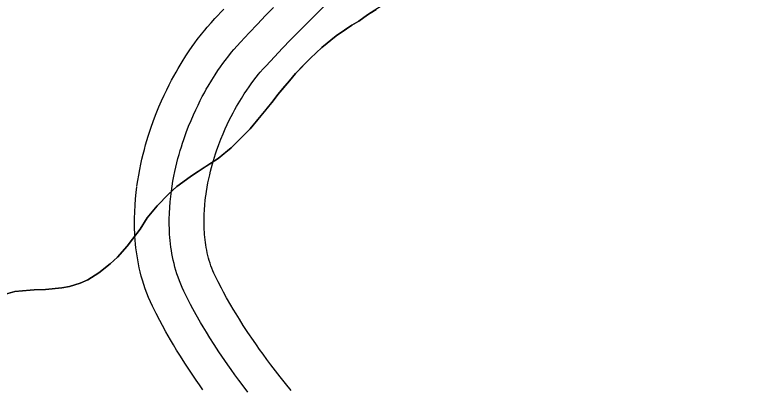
# Model space of a CAD drawing. Extents: x 3297735 to 3335592, y 670436 to 695807.
# Drawn here: x 3317033.9 to 3317355.3, y 691901.3 to 692061.9 of the extents above; entities that cross this region are included whole.
import ezdxf

# ---------------------------------------------------------------- set-up
doc = ezdxf.new("R2010")
doc.units = 0
for name, color, linetype in [('V-RIVR-EDGE', 7, 'Continuous'), ('V-ROAD-CNTR', 7, 'Continuous'), ('V-SITE-VEGE', 7, 'Continuous'), ('V-TOPO-SHOR', 7, 'Continuous'), ('V-WETL-SWMP', 7, 'Continuous')]:
    doc.layers.add(name, color=color, linetype=linetype)

msp = doc.modelspace()

# ---------------------------------------------------------------- linework, layer by layer
at = {"layer": 'V-RIVR-EDGE'}
msp.add_spline([(3319555.14, 694014.55), (3319548.52, 694002.76), (3319539.36, 693985.79), (3319509.78, 693923.27), (3319496.46, 693903), (3319479.41, 693878.17), (3319464.01, 693854.58), (3319445.27, 693818.98), (3319424.44, 693775.51), (3319406.53, 693740.74), (3319395.69, 693713), (3319386.52, 693693.13), (3319372.79, 693671.61), (3319340.34, 693621.53), (3319316.61, 693580.14), (3319295.79, 693542.89), (3319282.06, 693520.96), (3319271.65, 693502.33), (3319267.89, 693489.49), (3319259.98, 693475.83), (3319250.42, 693465.08), (3319246.25, 693454.32), (3319237.93, 693442.32), (3319231.68, 693428.65), (3319225.43, 693414.99), (3319219.61, 693410.03), (3319205.47, 693391.42), (3319185.09, 693363.28), (3319164.7, 693327.69), (3319143.08, 693301.21), (3319109.39, 693253.21), (3319083.6, 693218.46), (3319061.14, 693187.85), (3319039.52, 693157.64), (3319018.29, 693123.29), (3318994.59, 693091.02), (3318949.68, 693031.86), (3318931.37, 693004.55), (3318913.08, 692981.38), (3318902.25, 692962.76), (3318892.68, 692944.55), (3318876.03, 692916.4), (3318861.86, 692887.84), (3318841.46, 692848.51), (3318822.29, 692807.53), (3318806.46, 692774.41), (3318803.1, 692758.66), (3318804.31, 692744.98), (3318808.02, 692734.61), (3318808.84, 692730.46), (3318817.11, 692725.47), (3318826.63, 692719.23), (3318832.83, 692713), (3318835.72, 692705.53), (3318835.27, 692692.27), (3318829.85, 692681.5), (3318819.88, 692669.09), (3318809.47, 692651.3), (3318783.24, 692602.87), (3318768.67, 692580.52), (3318760.79, 692575.98), (3318753.73, 692573.1), (3318747.11, 692573.94), (3318739.24, 692579.76), (3318735.53, 692585.58), (3318730.56, 692588.49), (3318721.44, 692588.1), (3318700.27, 692573.64), (3318679.48, 692549.66), (3318660.76, 692522.35), (3318646.6, 692493.37), (3318637.03, 692477.64), (3318624.96, 692456.95), (3318607.08, 692434.19), (3318599.98, 692413.49), (3318583.3, 692372.49), (3318565.82, 692342.28), (3318547.09, 692313.73), (3318534.2, 692295.52), (3318512.56, 692258.69), (3318488.02, 692224.76), (3318446.4, 692155.23), (3318418.11, 692112.61), (3318397.31, 692084.47), (3318386.91, 692066.68), (3318376.5, 692048.05), (3318354.44, 692011.22), (3318333.22, 691976.45), (3318316.13, 691940.02), (3318301.57, 691917.67), (3318275.38, 691884.99), (3318265.81, 691873), (3318250.82, 691844.85), (3318236.64, 691808.41), (3318222.07, 691781.09), (3318194.96, 691714.01), (3318179.96, 691684.2), (3318162.07, 691654.82), (3318140.84, 691619.64), (3318130.44, 691603.92), (3318120.89, 691595.24), (3318105.09, 691577.87), (3318090.12, 691558.42), (3318067.68, 691532.37), (3318043.56, 691501.75), (3318020.26, 691465.75), (3317998.21, 691433.06), (3317973.66, 691392.92), (3317962.42, 691371.81), (3317929.95, 691315.1), (3317907.9, 691282.41), (3317889.2, 691263.39), (3317870.48, 691238.16), (3317844.7, 691202.99), (3317833.05, 691186.02), (3317808.09, 691148.78), (3317780.64, 691109.47), (3317756.1, 691076.38), (3317731.98, 691045.35), (3317684.57, 690978.73), (3317668.76, 690954.73), (3317646.3, 690922.04), (3317635.48, 690907.15), (3317629.25, 690900.53), (3317620.1, 690889.36), (3317608.46, 690874.47), (3317601.4, 690867.03), (3317592.67, 690860.42), (3317585.59, 690845.93), (3317576.86, 690836), (3317565.64, 690821.11), (3317549.42, 690801.25), (3317522.4, 690767.75), (3317502.45, 690745), (3317489.97, 690727.62), (3317482.47, 690713.55), (3317479.54, 690701.12), (3317475.78, 690689.94), (3317474.94, 690683.31), (3317467.87, 690674.21), (3317451.65, 690653.94), (3317427.54, 690622.91), (3317406.33, 690593.95), (3317381.8, 690564.58), (3317328.18, 690504.62), (3317308.23, 690483.11), (3317290.78, 690466.16), (3317272.5, 690446.31), (3317248.81, 690422.74), (3317230.94, 690402.48), (3317202.23, 690356.54), (3317170.21, 690314.34), (3317129.47, 690266.36), (3317099.12, 690227.48), (3317085.82, 690212.59), (3317074.19, 690204.33), (3317063.38, 690189.85), (3317045.08, 690163.78), (3317020.95, 690128.61), (3316996.82, 690093.85), (3316970.63, 690059.1), (3316926.98, 690008.23), (3316891.65, 689970.6), (3316861.71, 689930.05), (3316828.03, 689887.86), (3316809.31, 689860.13), (3316797.25, 689841.93), (3316783.53, 689825.38), (3316737.37, 689762.08), (3316714.9, 689728.98), (3316681.64, 689687.61), (3316661.69, 689665.69), (3316647.97, 689646.66), (3316619.68, 689606.11), (3316602.63, 689581.28), (3316583.49, 689551.9), (3316563.93, 689519.62), (3316547.71, 689499.35), (3316541.89, 689491.9), (3316538.57, 689488.6), (3316532.31, 689474.1), (3316523.16, 689461.28), (3316509.03, 689445.15), (3316500.29, 689431.49), (3316493.22, 689419.9), (3316485.73, 689407.9), (3316486.11, 689397.12), (3316486.48, 689375.57), (3316487.29, 689371.01), (3316491.44, 689370.17), (3316493.5, 689366.43), (3316494.29, 689352.75), (3316496.75, 689341.56), (3316502.54, 689336.57), (3316504.2, 689334.08), (3316504.18, 689328.69), (3316501.27, 689325.8), (3316488.83, 689321.27), (3316487.17, 689319.61), (3316487.16, 689316.71), (3316492.96, 689316.7), (3316502.08, 689318.33), (3316508.3, 689318.32), (3316513.27, 689314.99), (3316516.58, 689314.98), (3316524.87, 689314.55), (3316535.62, 689303.33), (3316544.71, 689293.36), (3316545.54, 689290.04), (3316543.46, 689287.97), (3316525.66, 689296.72), (3316509.92, 689304.22), (3316502.06, 689307.14), (3316490.45, 689308.41), (3316482.58, 689308.02), (3316478.02, 689308.03), (3316473.47, 689311.77), (3316449.46, 689323.85), (3316424.59, 689324.74), (3316401.79, 689323.14), (3316381.47, 689318.22), (3316366.54, 689316.18), (3316352.85, 689311.24), (3316334.16, 689295.54), (3316302.2, 689277.79), (3316275.21, 689257.14), (3316266.49, 689249.28), (3316249.02, 689224.04), (3316230.28, 689191.76), (3316217.78, 689162.78), (3316200.69, 689125.93), (3316182.37, 689092.82), (3316162.8, 689054.73), (3316141.17, 689024.94), (3316114.57, 688996.41), (3316081.77, 688971.62), (3316036.89, 688926.14), (3316007.39, 688897.61), (3315987.04, 688880.67), (3315970.01, 688865.79), (3315959.63, 688858.77), (3315957.13, 688852.14), (3315955.46, 688848.42), (3315953.91, 688835.53)], degree=3, dxfattribs=at)
at = {"layer": 'V-ROAD-CNTR'}
for points in [[(3317116.2, 691983.65), (3317116.5, 691985.71), (3317116.81, 691987.56), (3317117.15, 691989.36), (3317117.5, 691991.1), (3317117.89, 691992.8), (3317118.28, 691994.45), (3317118.69, 691996.04), (3317119.12, 691997.59), (3317119.55, 691999.08), (3317119.99, 692000.52), (3317120.44, 692001.92), (3317120.88, 692003.23), (3317121.82, 692005.88), (3317122.75, 692008.3), (3317123.67, 692010.55), (3317124.57, 692012.65), (3317125.46, 692014.58), (3317126.32, 692016.39), (3317127.15, 692018.05), (3317127.96, 692019.6), (3317128.73, 692021.03), (3317129.47, 692022.36), (3317130.16, 692023.55), (3317131.55, 692025.86), (3317132.78, 692027.79), (3317133.88, 692029.45), (3317134.86, 692030.87), (3317135.74, 692032.09), (3317136.48, 692033.1), (3317137.9, 692034.93), (3317138.94, 692036.22), (3317139.71, 692037.14), (3317140.93, 692038.56), (3317142.19, 692039.94), (3317145.78, 692043.79), (3317149.33, 692047.52), (3317152.79, 692051.11), (3317156.16, 692054.56), (3317159.44, 692057.89), (3317162.63, 692061.08), (3317168.88, 692067.26)], [(3317086.52, 691987.99), (3317086.86, 691990.35), (3317087.27, 691992.78), (3317087.7, 691995.13), (3317088.17, 691997.4), (3317088.66, 691999.6), (3317089.17, 692001.71), (3317089.7, 692003.76), (3317090.25, 692005.74), (3317090.8, 692007.65), (3317091.36, 692009.49), (3317091.93, 692011.26), (3317092.52, 692013.02), (3317093.68, 692016.27), (3317094.85, 692019.34), (3317096.01, 692022.19), (3317097.16, 692024.83), (3317098.28, 692027.29), (3317099.37, 692029.57), (3317100.43, 692031.68), (3317101.45, 692033.65), (3317102.43, 692035.47), (3317103.38, 692037.17), (3317104.31, 692038.78), (3317106.04, 692041.64), (3317107.63, 692044.15), (3317109.06, 692046.3), (3317110.34, 692048.16), (3317111.49, 692049.75), (3317112.54, 692051.18), (3317114.34, 692053.5), (3317115.75, 692055.25), (3317116.85, 692056.58), (3317118.48, 692058.45), (3317120.12, 692060.26), (3317123.95, 692064.36)], [(3317101.36, 691985.82), (3317101.68, 691988.03), (3317102.04, 691990.17), (3317102.43, 691992.24), (3317102.84, 691994.25), (3317103.27, 691996.2), (3317103.73, 691998.08), (3317104.2, 691999.9), (3317104.68, 692001.66), (3317105.18, 692003.36), (3317105.68, 692005.01), (3317106.19, 692006.59), (3317106.7, 692008.12), (3317107.75, 692011.08), (3317108.8, 692013.82), (3317109.84, 692016.37), (3317110.87, 692018.74), (3317111.87, 692020.94), (3317112.85, 692022.98), (3317113.79, 692024.87), (3317114.7, 692026.62), (3317115.58, 692028.25), (3317116.43, 692029.76), (3317117.23, 692031.16), (3317118.79, 692033.75), (3317120.2, 692035.97), (3317121.47, 692037.88), (3317122.6, 692039.51), (3317123.62, 692040.92), (3317124.51, 692042.14), (3317126.12, 692044.22), (3317127.35, 692045.74), (3317128.28, 692046.86), (3317129.7, 692048.5), (3317131.15, 692050.1), (3317134.87, 692054.07), (3317138.49, 692057.89), (3317142.02, 692061.55), (3317145.45, 692065.07)], [(3317115, 691900.09), (3317113.46, 691902.27), (3317112.02, 691904.34), (3317109.42, 691908.17), (3317107.18, 691911.58), (3317105.27, 691914.59), (3317103.64, 691917.23), (3317102.23, 691919.56), (3317101.01, 691921.63), (3317098.98, 691925.19), (3317097.48, 691927.91), (3317096.37, 691929.99), (3317094.78, 691933.07), (3317093.21, 691936.22), (3317092.35, 691938.06), (3317091.53, 691939.95), (3317090.78, 691941.83), (3317090.1, 691943.69), (3317089.48, 691945.53), (3317088.91, 691947.37), (3317088.4, 691949.18), (3317087.94, 691950.98), (3317087.53, 691952.75), (3317087.16, 691954.52), (3317086.83, 691956.26), (3317086.55, 691957.97), (3317086.3, 691959.67), (3317086.09, 691961.35), (3317085.91, 691963), (3317085.77, 691964.63), (3317085.65, 691966.23), (3317085.56, 691967.82), (3317085.5, 691969.39), (3317085.46, 691970.98), (3317085.45, 691973.97), (3317085.53, 691976.92), (3317085.68, 691979.78), (3317085.9, 691982.55), (3317086.17, 691985.23), (3317086.47, 691987.67)], [(3317134.39, 691899.17), (3317132.37, 691901.8), (3317130.51, 691904.29), (3317128.79, 691906.62), (3317127.2, 691908.82), (3317125.73, 691910.89), (3317124.38, 691912.83), (3317121.9, 691916.5), (3317119.78, 691919.72), (3317117.98, 691922.56), (3317116.44, 691925.05), (3317115.12, 691927.23), (3317113.99, 691929.15), (3317112.07, 691932.52), (3317110.67, 691935.06), (3317109.65, 691936.98), (3317108.16, 691939.85), (3317106.72, 691942.74), (3317106.03, 691944.22), (3317105.39, 691945.71), (3317104.8, 691947.19), (3317104.25, 691948.67), (3317103.75, 691950.15), (3317103.3, 691951.62), (3317102.89, 691953.08), (3317102.51, 691954.54), (3317102.18, 691955.99), (3317101.87, 691957.43), (3317101.61, 691958.86), (3317101.37, 691960.28), (3317101.16, 691961.69), (3317100.99, 691963.09), (3317100.84, 691964.47), (3317100.72, 691965.84), (3317100.62, 691967.2), (3317100.54, 691968.54), (3317100.49, 691969.87), (3317100.46, 691971.18), (3317100.45, 691973.79), (3317100.52, 691976.32), (3317100.65, 691978.8), (3317100.84, 691981.2), (3317101.08, 691983.55), (3317101.36, 691985.82)], [(3317153.08, 691899.8), (3317150.61, 691902.83), (3317148.34, 691905.67), (3317146.25, 691908.35), (3317144.32, 691910.87), (3317142.55, 691913.23), (3317140.91, 691915.46), (3317139.4, 691917.55), (3317138.01, 691919.51), (3317136.74, 691921.33), (3317134.38, 691924.82), (3317132.38, 691927.86), (3317130.69, 691930.53), (3317129.24, 691932.86), (3317128.01, 691934.91), (3317126.97, 691936.68), (3317125.15, 691939.86), (3317123.86, 691942.22), (3317122.92, 691943.96), (3317121.54, 691946.64), (3317120.23, 691949.26), (3317119.71, 691950.38), (3317119.24, 691951.46), (3317118.81, 691952.55), (3317118.4, 691953.65), (3317118.03, 691954.76), (3317117.69, 691955.87), (3317117.37, 691956.98), (3317117.08, 691958.1), (3317116.82, 691959.23), (3317116.59, 691960.35), (3317116.38, 691961.47), (3317116.19, 691962.6), (3317116.03, 691963.71), (3317115.89, 691964.83), (3317115.77, 691965.94), (3317115.67, 691967.06), (3317115.59, 691968.16), (3317115.53, 691969.26), (3317115.48, 691970.35), (3317115.46, 691971.38), (3317115.45, 691973.6), (3317115.51, 691975.73), (3317115.62, 691977.82), (3317115.78, 691979.86), (3317115.98, 691981.86), (3317116.24, 691983.97)]]:
    msp.add_lwpolyline(points, dxfattribs=at)
at = {"layer": 'V-SITE-VEGE'}
for p, q in [((3317195, 692067.63), (3317186.03, 692061.85)), ((3317186.03, 692061.85), (3317182.19, 692059.16)), ((3317179.26, 692057.42), (3317172.49, 692052.8)), ((3317182.19, 692059.16), (3317179.26, 692057.42)), ((3317172.49, 692052.8), (3317166.29, 692047.82)), ((3317166.29, 692047.82), (3317161.38, 692043.25)), ((3317161.38, 692043.25), (3317154.85, 692036.59)), ((3317154.85, 692036.59), (3317152.32, 692033.38)), ((3317152.32, 692033.38), (3317147.26, 692027.49)), ((3317145.28, 692024.85), (3317135.34, 692012.72)), ((3317147.26, 692027.49), (3317145.28, 692024.85)), ((3317135.34, 692012.72), (3317127.17, 692004.54)), ((3317127.17, 692004.54), (3317121.52, 691999.95)), ((3317121.52, 691999.95), (3317109.99, 691992.44)), ((3317109.99, 691992.44), (3317103.78, 691987.83)), ((3317103.78, 691987.83), (3317100.14, 691984.59)), ((3317100.14, 691984.59), (3317095.25, 691979.46)), ((3317095.25, 691979.46), (3317090.91, 691974.34)), ((3317090.91, 691974.34), (3317087.86, 691969.43)), ((3317087.86, 691969.43), (3317084.62, 691965.08)), ((3317084.62, 691965.08), (3317082.28, 691962.06)), ((3317082.28, 691962.06), (3317078.11, 691957.32)), ((3317078.11, 691957.32), (3317075.02, 691954.45)), ((3317075.02, 691954.45), (3317070.1, 691950.62)), ((3317065.34, 691947.54), (3317062.02, 691946.16)), ((3317070.1, 691950.62), (3317065.34, 691947.54)), ((3317057.41, 691944.75), (3317054.08, 691944.11)), ((3317062.02, 691946.16), (3317057.41, 691944.75)), ((3317033.87, 691942.53), (3317029.81, 691941.32)), ((3317042.21, 691943.28), (3317033.87, 691942.53)), ((3317047.04, 691943.39), (3317042.21, 691943.28)), ((3317054.08, 691944.11), (3317047.04, 691943.39))]:
    msp.add_line(p, q, dxfattribs=at)
at = {"layer": 'V-TOPO-SHOR'}
msp.add_lwpolyline([(3317029.81, 691941.32), (3317033.87, 691942.53), (3317038.69, 691943.01), (3317042.21, 691943.28), (3317047.04, 691943.39), (3317054.08, 691944.11), (3317057.41, 691944.75), (3317062.02, 691946.16), (3317065.34, 691947.54), (3317070.1, 691950.62), (3317075.02, 691954.45), (3317078.11, 691957.32), (3317082.28, 691962.06), (3317084.62, 691965.08), (3317087.86, 691969.44), (3317090.91, 691974.34), (3317095.25, 691979.46), (3317100.14, 691984.59), (3317103.78, 691987.83), (3317106.34, 691989.75), (3317109.99, 691992.44), (3317116.4, 691996.67), (3317121.52, 691999.95), (3317124.07, 692002.06), (3317127.17, 692004.54), (3317130.98, 692008.35), (3317135.34, 692012.72), (3317140.04, 692018.41), (3317142.21, 692021.06), (3317145.28, 692024.85), (3317147.26, 692027.5), (3317150.33, 692031.1), (3317152.32, 692033.38), (3317154.85, 692036.59), (3317158.66, 692040.4), (3317161.38, 692043.25), (3317166.29, 692047.82), (3317172.49, 692052.8), (3317175.05, 692054.53), (3317179.26, 692057.42), (3317182.19, 692059.16), (3317186.03, 692061.85), (3317189.69, 692064.17)], dxfattribs=at)
at = {"layer": 'V-WETL-SWMP'}
for p, q in [((3317186.02, 692061.85), (3317182.18, 692059.16)), ((3317179.25, 692057.42), (3317172.48, 692052.8)), ((3317182.18, 692059.16), (3317179.25, 692057.42)), ((3317172.48, 692052.8), (3317166.28, 692047.83)), ((3317166.28, 692047.83), (3317161.37, 692043.25)), ((3317161.37, 692043.25), (3317154.84, 692036.6)), ((3317154.84, 692036.6), (3317152.31, 692033.38)), ((3317152.31, 692033.38), (3317147.25, 692027.5)), ((3317145.27, 692024.85), (3317135.33, 692012.73)), ((3317147.25, 692027.5), (3317145.27, 692024.85)), ((3317135.33, 692012.73), (3317127.16, 692004.55)), ((3317127.16, 692004.55), (3317121.51, 691999.95)), ((3317121.51, 691999.95), (3317109.98, 691992.44)), ((3317109.98, 691992.44), (3317103.77, 691987.83)), ((3317103.77, 691987.83), (3317100.13, 691984.59)), ((3317100.13, 691984.59), (3317095.24, 691979.46)), ((3317095.24, 691979.46), (3317090.9, 691974.34)), ((3317090.9, 691974.34), (3317087.85, 691969.44)), ((3317087.85, 691969.44), (3317084.61, 691965.09)), ((3317084.61, 691965.09), (3317082.27, 691962.06)), ((3317082.27, 691962.06), (3317078.11, 691957.32)), ((3317078.11, 691957.32), (3317075.01, 691954.46)), ((3317075.01, 691954.46), (3317070.09, 691950.63)), ((3317065.33, 691947.54), (3317062.02, 691946.16)), ((3317070.09, 691950.63), (3317065.33, 691947.54)), ((3317057.41, 691944.75), (3317054.08, 691944.12)), ((3317062.02, 691946.16), (3317057.41, 691944.75)), ((3317042.2, 691943.28), (3317033.86, 691942.53)), ((3317047.03, 691943.4), (3317042.2, 691943.28)), ((3317054.08, 691944.12), (3317047.03, 691943.4))]:
    msp.add_line(p, q, dxfattribs=at)

doc.saveas('drawing.dxf')
